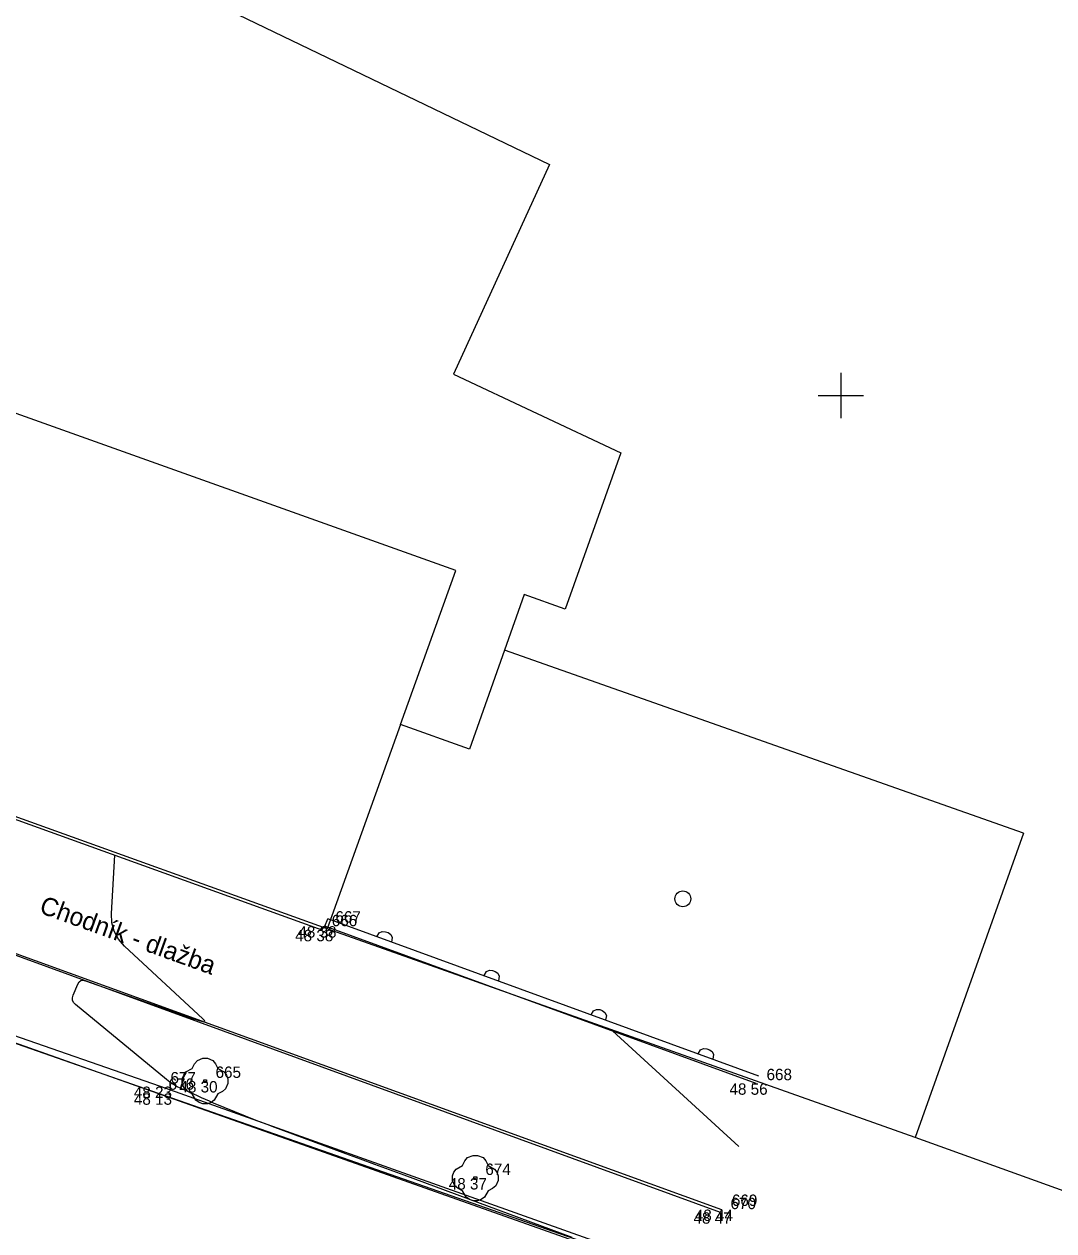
# Model space of a CAD drawing. Extents: x -702257 to -701487, y -1009871 to -1008841.
# Drawn here: x -701617.92 to -701595.33, y -1009043.34 to -1009016.85 of the extents above; entities that cross this region are included whole.
import ezdxf

# ---------------------------------------------------------------- set-up
doc = ezdxf.new("R2010")
doc.units = 0
for name, color, linetype in [('Ex_Minor Contours', 7, 'Continuous'), ('Z_body', 7, 'Continuous'), ('Z_body_cisla', 7, 'Continuous'), ('Z_body_vysky_redukovane', 7, 'Continuous'), ('Z_budova', 7, 'Continuous'), ('Z_chodnik', 7, 'Continuous'), ('Z_hektometricka_sit', 7, 'Continuous'), ('Z_katastr_hranice', 7, 'Continuous'), ('Z_katastr_vnitrni_kresba', 7, 'Continuous'), ('Z_katastr_znacky_budov', 7, 'Continuous'), ('Z_komunikace', 7, 'Continuous'), ('Z_obruba', 7, 'Continuous'), ('Z_ploty', 7, 'Continuous'), ('Z_ploty_znacky', 7, 'Continuous'), ('Z_popisy', 7, 'Continuous'), ('Z_zelen_jednotliva', 7, 'Continuous')]:
    doc.layers.add(name, color=color, linetype=linetype)

# ---------------------------------------------------------------- blocks, each defined once
blk = doc.blocks.new('POINT_DISPLAY')
blk.add_line((0, 0), (0, 0))
blk = doc.blocks.new('Z24')
for p, q in [((-0.42, 0.2), (-0.28, 0.28)), ((-0.28, 0.28), (-0.23, 0.38)), ((-0.23, 0.38), (-0.17, 0.45)), ((-0.17, 0.45), (-0.05, 0.5)), ((-0.05, 0.5), (0.05, 0.5)), ((0.05, 0.5), (0.17, 0.45)), ((0.17, 0.45), (0.23, 0.38)), ((0.23, 0.38), (0.28, 0.28)), ((0.28, 0.28), (0.42, 0.2)), ((-0.5, 0.05), (-0.47, 0.13)), ((-0.5, -0.05), (-0.5, 0.05)), ((-0.47, 0.13), (-0.42, 0.2)), ((-0.03, -0.03), (-0.03, 0.03)), ((-0.03, 0.03), (0.03, 0.03)), ((0.03, 0.03), (0.03, -0.03)), ((0.42, 0.2), (0.47, 0.13)), ((0.47, 0.13), (0.5, 0.05)), ((0.5, 0.05), (0.5, -0.05)), ((-0.45, -0.17), (-0.5, -0.05)), ((-0.38, -0.23), (-0.45, -0.17)), ((-0.28, -0.28), (-0.38, -0.23)), ((0.03, -0.03), (-0.03, -0.03)), ((0.38, -0.23), (0.28, -0.28)), ((0.45, -0.17), (0.38, -0.23)), ((0.5, -0.05), (0.45, -0.17)), ((-0.2, -0.42), (-0.28, -0.28)), ((-0.13, -0.47), (-0.2, -0.42)), ((-0.05, -0.5), (-0.13, -0.47)), ((0.05, -0.5), (-0.05, -0.5)), ((0.13, -0.47), (0.05, -0.5)), ((0.2, -0.42), (0.13, -0.47)), ((0.28, -0.28), (0.2, -0.42))]:
    blk.add_line(p, q)
blk = doc.blocks.new('Z216')
for p, q in [((-0.17, 0), (-0.15, 0.1)), ((-0.15, 0.1), (-0.1, 0.15)), ((-0.1, 0.15), (-0.03, 0.17)), ((-0.03, 0.17), (0.03, 0.17)), ((0.03, 0.17), (0.1, 0.15)), ((0.1, 0.15), (0.15, 0.1)), ((0.15, 0.1), (0.17, 0))]:
    blk.add_line(p, q)

msp = doc.modelspace()

# ---------------------------------------------------------------- linework, layer by layer
at = {"layer": 'Ex_Minor Contours'}
for points in [[(-701605.894, -1009043.486), (-701609.584, -1009042.118), (-701609.903, -1009042), (-701610.222, -1009041.882), (-701610.541, -1009041.764), (-701610.86, -1009041.646), (-701612.477, -1009041.047), (-701612.625, -1009040.991), (-701612.773, -1009040.935), (-701612.92, -1009040.877), (-701613.066, -1009040.817), (-701613.763, -1009040.531), (-701613.853, -1009040.494), (-701613.942, -1009040.455), (-701614.031, -1009040.417), (-701614.12, -1009040.377), (-701614.473, -1009040.216), (-701614.56, -1009040.173), (-701614.643, -1009040.125), (-701614.723, -1009040.071), (-701614.8, -1009040.012), (-701616.794, -1009038.366), (-701616.835, -1009038.322), (-701616.857, -1009038.274), (-701616.86, -1009038.221), (-701616.845, -1009038.163), (-701616.746, -1009037.923), (-701616.716, -1009037.873), (-701616.678, -1009037.843), (-701616.63, -1009037.834), (-701616.574, -1009037.846), (-701614.554, -1009038.562), (-701614.489, -1009038.585), (-701614.423, -1009038.607), (-701614.358, -1009038.629), (-701614.292, -1009038.651), (-701614.029, -1009038.736), (-701613.978, -1009038.748), (-701613.956, -1009038.744), (-701613.963, -1009038.723), (-701613.999, -1009038.684), (-701615.717, -1009037.085), (-701615.852, -1009036.932), (-701615.945, -1009036.761), (-701615.995, -1009036.574), (-701616.004, -1009036.37), (-701615.931, -1009035.093)], [(-701602.24, -1009041.485), (-701605.013, -1009038.95)]]:
    msp.add_lwpolyline(points, dxfattribs=at)
at = {"layer": 'Z_budova'}
for p, q in [((-701626.76, -1009031.19), (-701611.39, -1009036.73)), ((-701611.39, -1009036.73), (-701611.32, -1009036.65)), ((-701611.32, -1009036.65), (-701611.26, -1009036.49))]:
    msp.add_line(p, q, dxfattribs=at)
at = {"layer": 'Z_chodnik'}
msp.add_line((-701619.24, -1009036.84), (-701602.62, -1009042.87), dxfattribs=at)
at = {"layer": 'Z_hektometricka_sit'}
for p, q in [((-701600, -1009024.5), (-701600, -1009025.5)), ((-701600, -1009024.5), (-701600, -1009025.5)), ((-701600.5, -1009025), (-701599.5, -1009025)), ((-701600.5, -1009025), (-701599.5, -1009025))]:
    msp.add_line(p, q, dxfattribs=at)
at = {"layer": 'Z_katastr_hranice'}
for p, q in [((-701622.21, -1009012.31), (-701606.39, -1009019.93)), ((-701606.39, -1009019.93), (-701608.5, -1009024.53)), ((-701608.5, -1009024.53), (-701604.83, -1009026.26)), ((-701604.83, -1009026.26), (-701606.05, -1009029.69)), ((-701606.95, -1009029.37), (-701607.38, -1009030.59)), ((-701606.05, -1009029.69), (-701606.95, -1009029.37)), ((-701607.38, -1009030.59), (-701608.15, -1009032.76)), ((-701611.27, -1009036.71), (-701626.55, -1009031.2)), ((-701609.66, -1009032.22), (-701611.27, -1009036.71)), ((-701608.15, -1009032.76), (-701609.66, -1009032.22)), ((-701627.99, -1009035.71), (-701552.9, -1009062.3)), ((-701598.37, -1009041.29), (-701611.27, -1009036.71)), ((-701592.74, -1009043.32), (-701598.37, -1009041.29))]:
    msp.add_line(p, q, dxfattribs=at)
at = {"layer": 'Z_katastr_vnitrni_kresba'}
for p, q in [((-701608.45, -1009028.84), (-701624.43, -1009023.14)), ((-701609.66, -1009032.22), (-701608.45, -1009028.84)), ((-701595.99, -1009034.61), (-701607.38, -1009030.59)), ((-701595.99, -1009034.61), (-701598.37, -1009041.29))]:
    msp.add_line(p, q, dxfattribs=at)
at = {"layer": 'Z_katastr_znacky_budov'}
msp.add_circle((-701603.467, -1009036.049), 0.175, dxfattribs=at)
at = {"layer": 'Z_komunikace'}
for p, q in [((-701614.97, -1009040.32), (-701624.01, -1009037.17)), ((-701603.16, -1009044.45), (-701614.97, -1009040.32))]:
    msp.add_line(p, q, dxfattribs=at)
at = {"layer": 'Z_obruba'}
for p, q in [((-701614.93, -1009040.17), (-701624.51, -1009036.84)), ((-701619.25, -1009036.87), (-701602.65, -1009042.93)), ((-701603.07, -1009044.39), (-701614.93, -1009040.17))]:
    msp.add_line(p, q, dxfattribs=at)
at = {"layer": 'Z_ploty'}
for p, q in [((-701601.86, -1009040.1), (-701611.32, -1009036.65)), ((-701601.8, -1009039.94), (-701611.26, -1009036.49))]:
    msp.add_line(p, q, dxfattribs=at)

# ---------------------------------------------------------------- block references
at = {"layer": 'Z_body'}
for p in [(-701611.32, -1009036.65), (-701611.39, -1009036.73), (-701613.95, -1009040.05), (-701601.86, -1009040.1), (-701614.97, -1009040.32), (-701614.93, -1009040.17), (-701608.02, -1009042.18), (-701602.65, -1009042.93), (-701602.62, -1009042.87)]:
    msp.add_blockref('POINT_DISPLAY', p, dxfattribs=at)
at = {"layer": 'Z_ploty_znacky', "rotation": -19.999999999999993}
for p in [(-701610.02, -1009036.94), (-701607.67, -1009037.79), (-701605.32, -1009038.65), (-701602.97, -1009039.51)]:
    msp.add_blockref('Z216', p, dxfattribs=at)
at = {"layer": 'Z_zelen_jednotliva'}
for p in [(-701613.95, -1009040.05), (-701608.02, -1009042.18)]:
    msp.add_blockref('Z24', p, dxfattribs=at)

# ---------------------------------------------------------------- texts
at = {"layer": 'Z_body_cisla'}
for s, p in [('666', (-701611.17, -1009036.65)), ('667', (-701611.09, -1009036.57)), ('677', (-701614.71, -1009040.1)), ('665', (-701613.72, -1009039.98)), ('668', (-701601.63, -1009040.03)), ('676', (-701614.75, -1009040.24)), ('674', (-701607.8, -1009042.11)), ('670', (-701602.42, -1009042.86)), ('669', (-701602.39, -1009042.79))]:
    msp.add_text(s, height=0.25, dxfattribs=at).set_placement(p)
at = {"layer": 'Z_body_vysky_redukovane'}
for s, p in [('48 38', (-701611.903, -1009036.9)), ('48 38', (-701611.973, -1009036.98)), ('48 30', (-701614.513, -1009040.3)), ('48 56', (-701602.443, -1009040.35)), ('48 23', (-701615.513, -1009040.42)), ('48 13', (-701615.512, -1009040.57)), ('48 37', (-701608.603, -1009042.43)), ('48 47', (-701603.233, -1009043.18)), ('48 44', (-701603.203, -1009043.12))]:
    msp.add_text(s, height=0.25, dxfattribs=at).set_placement(p)
at = {"layer": 'Z_popisy'}
msp.add_text('Chodník - dlažba', height=0.4, rotation=340.2, dxfattribs=at).set_placement((-701617.61, -1009036.35))

doc.saveas('drawing.dxf')
